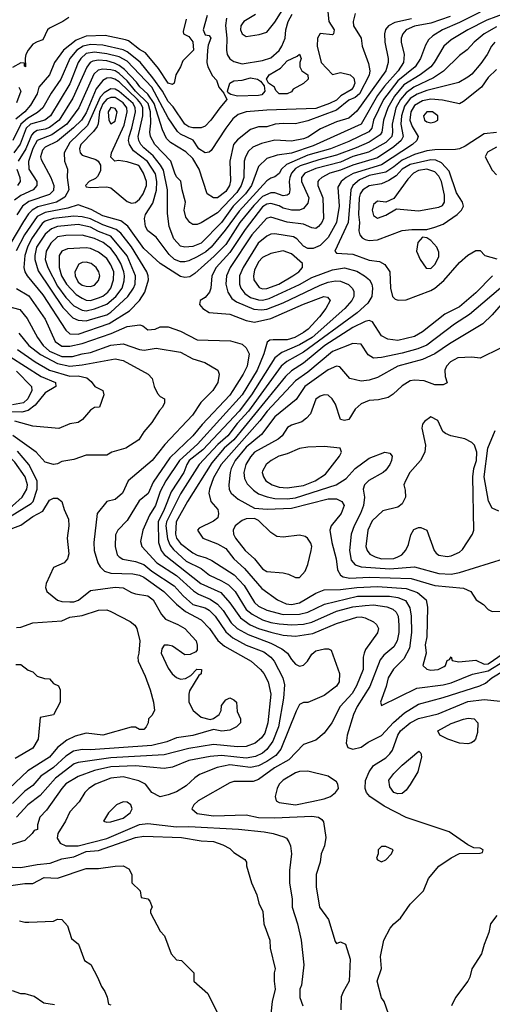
# Model space of a CAD drawing. Header units: inches. Extents: x 1793389 to 1900389, y 320802 to 470796.
# Tile 329 of 656: x 1845745 to 1848050, y 403857 to 408659. Entities that reach past the tile are written whole.
import ezdxf

# ---------------------------------------------------------------- set-up
doc = ezdxf.new("R2010")
doc.units = ezdxf.units.IN
doc.header["$MEASUREMENT"] = 0
doc.layers.add('B8440', color=7, linetype='Continuous')

msp = doc.modelspace()

# ---------------------------------------------------------------- linework, layer by layer
at = {"layer": 'B8440', "color": 2}
for points, elevation in [([(1847245.3, 408730), (1847253, 408650), (1847279.1, 408610), (1847274.8, 408590), (1847270, 408586), (1847210, 408592.3), (1847197.6, 408570), (1847196.4, 408530), (1847214.9, 408450), (1847270, 408391.3), (1847310, 408402.4), (1847357.3, 408390), (1847373.9, 408373.9), (1847379, 408350), (1847371.7, 408328.3), (1847362, 408318), (1847311.7, 408288.3), (1847290, 408267.4), (1847256.3, 408250), (1847190, 408226), (1846950, 408218.9), (1846850, 408209.6), (1846810, 408196.2), (1846784.6, 408175.4), (1846750.3, 408129.7), (1846679.1, 408020.9), (1846670, 408014), (1846650, 408009.5), (1846619.5, 408030), (1846591.9, 408071.9), (1846530, 408100.5), (1846514.5, 408114.5), (1846470, 408180.7), (1846389.8, 408330), (1846270, 408456.8), (1846230, 408478.4), (1846170, 408492.5), (1846110, 408500.3), (1846070, 408494), (1846043.1, 408470), (1846030.3, 408450), (1845990, 408347), (1845894.9, 408190), (1845867.3, 408170), (1845797.6, 408150), (1845776.9, 408130), (1845747.2, 408052.8), (1845716.9, 408010)], 254), ([(1846895.6, 408684.4), (1846838.8, 408650), (1846830, 408639), (1846824, 408630), (1846822.8, 408610), (1846830.9, 408590.9), (1846850, 408578), (1846913.6, 408586.4), (1846950, 408598), (1846990, 408646.8), (1847044.2, 408735.8)], 258), ([(1847990, 408696.8), (1847890, 408645.7), (1847807.3, 408610), (1847759.5, 408580.5), (1847738.4, 408561.6), (1847724.1, 408535.9), (1847700.4, 408470), (1847673.7, 408430), (1847590, 408360.4), (1847519.1, 408270), (1847471.4, 408170), (1847461.7, 408130), (1847447.4, 408112.6), (1847350, 408064.8), (1847260.7, 408030), (1847150, 407997.8), (1847046.3, 407953.7), (1847022.4, 407930), (1847010, 407909.3), (1846990, 407892.7), (1846970, 407887), (1846950, 407873.2), (1846814.9, 407725.1), (1846748, 407632), (1846678.9, 407550), (1846652.4, 407527.6), (1846610, 407503.5), (1846570, 407482.4), (1846550, 407478), (1846530, 407478), (1846500.9, 407490), (1846474.1, 407514.1), (1846410, 407599.3), (1846370, 407629.2), (1846359, 407650), (1846354, 407690), (1846359.3, 407710), (1846394.9, 407765.1), (1846412.2, 407827.8), (1846414.8, 407870), (1846407.9, 407907.9), (1846368.3, 407968.3), (1846299.8, 408019.8), (1846280.5, 408050), (1846275.6, 408070), (1846278.7, 408090), (1846292.5, 408130), (1846309.8, 408210), (1846307.8, 408230), (1846298.8, 408250), (1846230, 408309.8), (1846210, 408320.3), (1846190, 408322.7), (1846156.6, 408303.4), (1846137.9, 408282.1), (1846075.9, 408144.1), (1845990, 408060.5), (1845961.6, 408010), (1845964, 407970), (1845978.8, 407930), (1845977.1, 407890), (1845984.2, 407830), (1845965.8, 407794.2), (1845924.9, 407770), (1845834, 407746), (1845805.3, 407730), (1845787.9, 407712.1), (1845764.2, 407675.8), (1845697.6, 407562.4)], 270), ([(1845984.7, 408670), (1845956, 408650), (1845890, 408618.7), (1845880.4, 408610), (1845858.4, 408561.6), (1845830, 408552), (1845810, 408539.3), (1845787.3, 408510), (1845774.8, 408490), (1845771.1, 408471.1), (1845774, 408430), (1845768, 408432), (1845768, 408448), (1845750, 408449), (1845710, 408425.6)], 242), ([(1846659.9, 408680.1), (1846640.7, 408610), (1846650, 408586), (1846670, 408582), (1846678, 408570), (1846664.5, 408535.5), (1846660.5, 408510), (1846657.3, 408450), (1846662.8, 408430), (1846686.2, 408386.2), (1846704.5, 408364.5), (1846716.3, 408330), (1846741, 408301), (1846756, 408270), (1846720.7, 408230), (1846678, 408170), (1846650, 408140.7), (1846630, 408131.5), (1846590, 408131.2), (1846570, 408136.3), (1846550, 408149.6), (1846493.9, 408233.9), (1846470, 408259.6), (1846441.5, 408310), (1846395.1, 408375.1), (1846332.9, 408452.9), (1846270, 408502.7), (1846250, 408512), (1846150, 408534.8), (1846090, 408538.8), (1846055.5, 408530), (1846024.6, 408510), (1845989, 408470), (1845946, 408370), (1845898.6, 408301.4), (1845857.6, 408230), (1845832.7, 408207.3), (1845782.5, 408177.5), (1845750.7, 408149.3), (1845712.4, 408070)], 250), ([(1847656.7, 408663.3), (1847574.1, 408645.9), (1847544, 408630), (1847528.7, 408611.3), (1847523.8, 408590), (1847526, 408550), (1847541.6, 408470), (1847541.6, 408450), (1847530.3, 408410), (1847390, 408214), (1847350, 408179.7), (1847290, 408162), (1847212.9, 408127.1), (1847150, 408085.6), (1847130, 408077.6), (1847070, 408066.3), (1846990, 408071.5), (1846924.8, 408055.2), (1846882.7, 408037.3), (1846861.5, 408018.5), (1846846, 407990), (1846840.4, 407970), (1846838.9, 407890), (1846824.9, 407850), (1846803.6, 407816.4), (1846710, 407717.6), (1846630, 407669.3), (1846610, 407661.2), (1846590, 407661.2), (1846575.3, 407670), (1846555.5, 407695.5), (1846547, 407730), (1846554.5, 407770), (1846537.6, 407830), (1846531.6, 407871.6), (1846510, 407893.2), (1846501.6, 407910), (1846482.9, 407970), (1846404.2, 408050), (1846383, 408090), (1846379.7, 408110), (1846385.2, 408154.8), (1846383.4, 408210), (1846372.1, 408250), (1846309.8, 408310), (1846270, 408361.4), (1846230, 408397.4), (1846210, 408409.8), (1846190, 408415.5), (1846150, 408418), (1846127.3, 408412.7), (1846106, 408394), (1846034.3, 408230), (1845975.6, 408150), (1845902.3, 408097.7), (1845830, 408069.7), (1845810, 408031.8), (1845787.5, 407967.5), (1845790.4, 407930), (1845828.2, 407870), (1845828, 407850), (1845810.6, 407830), (1845750, 407801.7), (1845720.6, 407779.4)], 262), ([(1846557.4, 408662.6), (1846542, 408602), (1846544.7, 408590), (1846570, 408577.3), (1846590, 408551), (1846593, 408510), (1846541.5, 408458.5), (1846530, 408429), (1846506.8, 408390), (1846498.8, 408350), (1846490, 408342.7), (1846469.6, 408350), (1846422, 408422), (1846358.2, 408498.2), (1846330, 408514), (1846275.8, 408555.8), (1846261.5, 408561.5), (1846162.8, 408582.8), (1846070, 408578.5), (1846020.6, 408559.4), (1845959.3, 408510), (1845915.3, 408450), (1845890.4, 408390), (1845839.3, 408330), (1845830, 408297.2), (1845797.6, 408242.4), (1845770.3, 408210), (1845725.7, 408174.3)], 246), ([(1848110.5, 408690), (1848023.7, 408656.3), (1847930.7, 408610), (1847850, 408560.7), (1847813.4, 408530), (1847766.7, 408450), (1847750.4, 408430), (1847697.6, 408390), (1847619, 408341), (1847573.3, 408286.7), (1847540.7, 408230), (1847519.6, 408170), (1847511.6, 408110), (1847502.6, 408097.4), (1847450, 408062.3), (1847386.2, 408033.8), (1847290, 407997.8), (1847203.9, 407976.1), (1847113.2, 407946.8), (1847090, 407933.5), (1847070.3, 407910), (1847062.7, 407890), (1847058.9, 407870), (1847063, 407830), (1847058.8, 407810), (1847050, 407803.7), (1847030, 407800.5), (1846990, 407814.3), (1846970, 407815.1), (1846930, 407796.4), (1846886.7, 407753.3), (1846818.3, 407670), (1846750, 407563.5), (1846693.9, 407506.1), (1846599, 407421), (1846574.9, 407405.1), (1846550, 407402), (1846530, 407407), (1846429.7, 407469.7), (1846350, 407542.9), (1846272.5, 407652.5), (1846238, 407678), (1846150, 407703.1), (1846093.8, 407733.8), (1846030, 407756.2), (1845979.7, 407740.3), (1845870, 407718.4), (1845830, 407699.1), (1845769.1, 407610), (1845728.5, 407531.5)], 274), ([(1847844.8, 408675.2), (1847750, 408643.1), (1847670, 408628.2), (1847630.6, 408610), (1847613, 408590), (1847606, 408570), (1847606, 408550), (1847620.4, 408490), (1847617, 408450), (1847590.3, 408410), (1847524.1, 408335.9), (1847490.2, 408290), (1847410.4, 408150), (1847175.8, 408044.2), (1847070, 408007.6), (1847001.4, 407998.6), (1846950, 407982.7), (1846910, 407942.7), (1846874.9, 407850), (1846845.8, 407810), (1846785.8, 407750), (1846728.9, 407670), (1846630, 407569.7), (1846590, 407553.6), (1846550, 407549.6), (1846530, 407555.1), (1846496.2, 407590), (1846473.6, 407650), (1846465.8, 407714.2), (1846465.4, 407830), (1846445.8, 407925.8), (1846432.4, 407950), (1846396.1, 407996.1), (1846350, 408034.7), (1846335.8, 408050), (1846326.9, 408070), (1846323.5, 408090), (1846345.8, 408190), (1846345, 408230), (1846336.2, 408250), (1846319.4, 408270), (1846230, 408355.6), (1846209.2, 408370), (1846190, 408375.6), (1846170, 408373.5), (1846150, 408362.4), (1846117.7, 408322.3), (1846070, 408205.6), (1846046.3, 408170), (1846008.2, 408131.8), (1845930, 408066.3), (1845870, 408036.9), (1845856.5, 408023.5), (1845847.2, 407990), (1845850, 407978), (1845897.6, 407890), (1845912.4, 407850), (1845910, 407826), (1845890, 407806.6), (1845790, 407772), (1845758.7, 407750), (1845731.9, 407708.1)], 266), ([(1847381, 408690), (1847370.7, 408650), (1847373.4, 408630), (1847410.7, 408570), (1847414.8, 408530), (1847446.2, 408446.2), (1847452.4, 408410), (1847450, 408389.2), (1847402.2, 408297.8), (1847380.4, 408279.6), (1847350, 408266.9), (1847290, 408217.7), (1847150, 408166.6), (1847090, 408151.2), (1847030, 408153.6), (1846990.4, 408149.6), (1846950, 408136.2), (1846910, 408136.2), (1846870, 408123.7), (1846806.6, 408073.4), (1846788.5, 408050), (1846770.3, 407970), (1846773.8, 407873.8), (1846768.4, 407850), (1846750, 407821.6), (1846710, 407789.7), (1846689.7, 407789.7), (1846659.5, 407810), (1846620.7, 407930), (1846590, 407982), (1846555.5, 408015.5), (1846480.1, 408060.1), (1846460.4, 408080.4), (1846442.2, 408122.2), (1846401.7, 408250), (1846370, 408296), (1846331.4, 408331.4), (1846315.1, 408355.1), (1846256.4, 408416.4), (1846230, 408436.4), (1846207.7, 408447.7), (1846170, 408458), (1846130, 408461.4), (1846102.5, 408457.5), (1846089.3, 408450.7), (1846071.9, 408428.1), (1846003.8, 408276.2), (1845937.4, 408170), (1845890, 408133.1), (1845870, 408124.8), (1845830, 408119.2), (1845811.8, 408108.2), (1845803.4, 408096.6), (1845774.5, 408030), (1845738, 407970)], 258), ([(1846753.5, 408666.5), (1846748.8, 408631.2), (1846756, 408570), (1846754.4, 408510), (1846757.1, 408490), (1846770, 408468), (1846790, 408454.9), (1846830, 408444.9), (1846930, 408461.1), (1846970, 408473.7), (1847010, 408508.4), (1847024.2, 408530), (1847039.6, 408570), (1847043.5, 408610), (1847055.1, 408650), (1847073.5, 408686.5)], 254), ([(1848070, 408624.4), (1848010.6, 408590), (1847962, 408550), (1847926.9, 408513.1), (1847890, 408485.2), (1847812.4, 408407.6), (1847763.7, 408376.3), (1847666.7, 408330), (1847630, 408302.7), (1847602.2, 408270), (1847580.2, 408230), (1847561.2, 408150), (1847564, 408110), (1847559.5, 408090), (1847530, 408060.4), (1847446.2, 408013.8), (1847370, 407992.5), (1847310, 407965), (1847190, 407933.8), (1847135.5, 407910), (1847119.5, 407890), (1847118.7, 407870), (1847155.8, 407790), (1847150, 407764), (1847130, 407738), (1847110.3, 407729.7), (1847070, 407729.7), (1847030, 407739.7), (1847010, 407751.1), (1846970, 407763.5), (1846950, 407759.7), (1846930, 407746.6), (1846844.5, 407635.5), (1846770, 407524.2), (1846703.1, 407450), (1846682.4, 407410), (1846678, 407350), (1846670.4, 407329.6), (1846650, 407304), (1846624.7, 407290), (1846622, 407270), (1846638, 407250), (1846670, 407230.8), (1846770, 407222.4), (1846850, 407192.2), (1846890, 407183.8), (1846970, 407201.3), (1847130, 407271.8), (1847228.7, 407310), (1847246.8, 407306.8), (1847258.8, 407290), (1847238, 407250), (1847208, 407210), (1847152.2, 407150), (1847130, 407133.3), (1847087.3, 407110), (1847050, 407097.7), (1846981.7, 407098.3), (1846964.4, 407095.6), (1846952.8, 407087.2), (1846935.3, 407030), (1846902.7, 406950), (1846830.2, 406830), (1846611.5, 406588.5), (1846525.2, 406510), (1846458.3, 406410), (1846430, 406358), (1846407, 406290), (1846377.7, 406242.3), (1846345.5, 406170), (1846334, 406114), (1846340.7, 406090), (1846414.4, 406010), (1846510, 405948.9), (1846593.1, 405873.1), (1846617.6, 405857.6), (1846673.7, 405833.7), (1846709.3, 405809.3), (1846738, 405778), (1846777.1, 405717.1), (1846806.4, 405690), (1846860, 405660), (1846970, 405618.9), (1847024, 405590), (1847050.8, 405570), (1847070, 405538), (1847090, 405516), (1847110, 405506.8), (1847130, 405511.3), (1847149.3, 405530.7), (1847170, 405564.7), (1847190, 405581), (1847230.9, 405590.9), (1847251, 405591), (1847263.6, 405583.6), (1847304.7, 405470), (1847302.8, 405430), (1847290, 405409.3), (1847230, 405362.7), (1847150, 405329.2), (1847130, 405329), (1847110, 405319), (1847092.8, 405287.2), (1847019.1, 405100.9), (1846994.4, 405070), (1846950, 405040.4), (1846910, 405020.4), (1846870, 405012.3), (1846770, 405024.4), (1846707.7, 405012.3), (1846622.4, 404977.6), (1846598.5, 404961.5), (1846557.5, 404922.5), (1846510, 404893.2), (1846470, 404878), (1846430, 404869.4), (1846390, 404889.2), (1846359, 404930), (1846326.2, 404946.2), (1846250, 404965.6), (1846190, 404960.5), (1846114.8, 404930), (1846082.8, 404910), (1846062.8, 404890), (1846035.5, 404844.5), (1845990, 404795.3), (1845968, 404750), (1845930.6, 404690), (1845927.5, 404667.5), (1845942, 404642), (1845970.4, 404630.4), (1846030, 404630.3), (1846170, 404665.2), (1846330, 404733.1), (1846370, 404738.7), (1846510, 404722.7), (1846570, 404723.6), (1846811.6, 404711.6), (1846937.7, 404697.7), (1846982, 404690), (1847033.7, 404673.7), (1847046.4, 404666.4), (1847058, 404650), (1847066, 404630), (1847070.7, 404590.7), (1847060.7, 404510), (1847060.7, 404450), (1847074, 404370), (1847074, 404330), (1847100.7, 404250), (1847117.3, 404170), (1847130.5, 404050), (1847118.8, 403950), (1847111.3, 403930), (1847111.3, 403890), (1847126.8, 403850)], 278), ([(1848063, 408550), (1848046, 408530), (1848025.5, 408490), (1847993.7, 408446.3), (1847950, 408394.5), (1847930, 408379.5), (1847886.2, 408353.8), (1847730, 408314.2), (1847684, 408296), (1847650, 408274.5), (1847622.6, 408237.4), (1847607.3, 408190), (1847603.6, 408150), (1847616, 408090), (1847605.7, 408070), (1847570, 408038.5), (1847490, 407985.3), (1847370, 407949.8), (1847310, 407925.3), (1847257.3, 407910), (1847219.1, 407890), (1847203.8, 407876.2), (1847199.3, 407870), (1847198.4, 407850), (1847223.7, 407790), (1847226.4, 407690), (1847219.3, 407670), (1847202.8, 407650), (1847190, 407640.9), (1847170, 407643.7), (1847130, 407661.3), (1847050, 407671.1), (1846970, 407696.9), (1846948.2, 407690), (1846876.9, 407610), (1846771.7, 407450), (1846753.4, 407410), (1846750.3, 407370), (1846760.4, 407330), (1846779.5, 407299.5), (1846802.5, 407282.5), (1846886.9, 407246.9), (1846924.2, 407244.2), (1846950, 407247.9), (1847030, 407277.7), (1847210, 407364.9), (1847250, 407378.9), (1847285.1, 407385.1), (1847310, 407384.4), (1847348.3, 407368.3), (1847366.8, 407350), (1847374.9, 407334.9), (1847374.9, 407310), (1847365.5, 407290), (1847330.5, 407250), (1847171.8, 407110), (1847110, 407073.1), (1847023.2, 407036.8), (1846989.3, 407010.7), (1846876.2, 406830), (1846814.9, 406750), (1846639, 406561), (1846571.1, 406508.9), (1846559.6, 406490), (1846545.7, 406450), (1846483.4, 406356.6), (1846450.2, 406270), (1846420.2, 406210), (1846421.7, 406110), (1846434.9, 406070), (1846450, 406050.4), (1846629.3, 405909.3), (1846725.9, 405865.9), (1846770, 405814.9), (1846821.3, 405741.3), (1846868.5, 405708.5), (1846910, 405689.1), (1846970, 405671.4), (1847030, 405657.4), (1847090, 405651.8), (1847174.3, 405665.7), (1847290, 405713.7), (1847390, 405744.9), (1847410, 405746), (1847430, 405741.6), (1847470, 405722.8), (1847486, 405710), (1847494.8, 405690), (1847490, 405668), (1847432.4, 405587.6), (1847424.9, 405570), (1847420.5, 405550), (1847419.5, 405490), (1847388.5, 405410), (1847366.6, 405373.4), (1847308.4, 405310), (1847267.3, 405230), (1847230, 405179.3), (1847190, 405145.2), (1847130, 405124), (1847058, 405050), (1846988, 405010), (1846910, 404953.6), (1846883.7, 404943.7), (1846790, 404944), (1846770, 404937.2), (1846616, 404850), (1846594.8, 404830), (1846584.7, 404810), (1846610, 404787.7), (1846690, 404776.4), (1846850, 404781.6), (1846910, 404768.5), (1846990, 404765.7), (1847170, 404774.9), (1847202, 404770), (1847218.5, 404758.5), (1847227.1, 404747.1), (1847238.8, 404670), (1847231, 404630), (1847216, 404590), (1847211, 404550), (1847190.8, 404490), (1847190.8, 404430), (1847206.8, 404330), (1847251.3, 404270), (1847283.6, 404163.6), (1847290, 404154), (1847310, 404162), (1847334, 404150), (1847356.9, 404076.9), (1847352, 403970), (1847322, 403918), (1847312.7, 403892.7), (1847312, 403830)], 282), ([(1848070, 408417.2), (1848030, 408377.2), (1847997.3, 408330), (1847910, 408259.6), (1847889.7, 408249.7), (1847807.1, 408267.1), (1847750, 408272.1), (1847710, 408263.9), (1847670, 408241.3), (1847652.7, 408210), (1847648, 408170), (1847658.9, 408138.9), (1847688, 408090), (1847681.6, 408070), (1847661.6, 408050), (1847510, 407952), (1847371, 407909), (1847337.1, 407890), (1847313, 407870), (1847297.1, 407842.9), (1847303.1, 407750), (1847290.3, 407670), (1847250, 407597), (1847210, 407558.7), (1847176.7, 407543.3), (1847150, 407543.6), (1847130, 407554.5), (1847096, 407590), (1847079.7, 407599.7), (1846990, 407615.6), (1846970, 407614), (1846950, 407602.9), (1846908.7, 407570), (1846834.9, 407450), (1846817, 407410), (1846817, 407370), (1846823.7, 407350), (1846843.7, 407323.7), (1846870, 407304.9), (1846910, 407292.7), (1846930, 407291.5), (1846961.2, 407298.8), (1847110, 407367.6), (1847170, 407401.7), (1847270, 407438.9), (1847330, 407448.7), (1847390, 407432.2), (1847427.3, 407410), (1847450.3, 407390.3), (1847462.4, 407370), (1847466.4, 407350), (1847462.4, 407310), (1847442.5, 407277.5), (1847391, 407229), (1847130, 407037.3), (1847047.5, 406992.5), (1847020.3, 406970), (1846860.8, 406750), (1846805.8, 406690), (1846760.2, 406630), (1846712, 406588), (1846620.3, 406490), (1846530, 406347.3), (1846461.8, 406210), (1846458.2, 406190), (1846466.7, 406126.7), (1846477.7, 406097.7), (1846495.4, 406075.4), (1846557.5, 406017.5), (1846630, 405983.1), (1846670.6, 405950), (1846730, 405923.1), (1846762.7, 405902.7), (1846795.3, 405870), (1846850, 405783.1), (1846879.5, 405759.5), (1846930, 405732.7), (1846970, 405719.6), (1847010, 405712.7), (1847072.3, 405707.7), (1847130, 405711.5), (1847170, 405720.9), (1847290, 405774.3), (1847370, 405795.2), (1847430, 405802.7), (1847470, 405804.9), (1847536.1, 405796.1), (1847564.6, 405784.6), (1847580.5, 405770), (1847590.4, 405750), (1847593.8, 405706.2), (1847594, 405670), (1847586, 405630), (1847570, 405600.9), (1847520.5, 405559.5), (1847502.5, 405537.5), (1847453.2, 405406.8), (1847390.4, 405310), (1847372.4, 405270), (1847342, 405170), (1847337.3, 405130), (1847346, 405110), (1847370, 405102), (1847410, 405110.7), (1847444.7, 405135.3), (1847510, 405168.2), (1847568.9, 405231.1), (1847621.1, 405278.9), (1847690, 405321.6), (1847810, 405353.4), (1847989.7, 405410.3), (1848016.6, 405423.4), (1848047, 405450), (1848110, 405486)], 286), ([(1845741.3, 408330), (1845750.4, 408310), (1845730, 408254)], 242), ([(1848070, 408109.6), (1848010, 408102), (1847918, 408042), (1847890, 408029.6), (1847870, 408025.6), (1847770, 408025.4), (1847730, 408019.7), (1847670, 408002.3), (1847610, 407974), (1847570, 407941), (1847530, 407915.6), (1847450, 407898.8), (1847402.1, 407877.9), (1847370.3, 407850), (1847359.6, 407830), (1847346.3, 407670), (1847282.8, 407530), (1847290, 407521), (1847370, 407516.4), (1847450, 407486), (1847499.3, 407479.3), (1847525.2, 407465.2), (1847550.7, 407430), (1847554, 407350), (1847564, 407310), (1847576.3, 407296.3), (1847590.6, 407290.6), (1847630, 407292.7), (1847750, 407338.4), (1847770, 407350.4), (1847813.1, 407386.9), (1847890, 407474.8), (1847930, 407511.3), (1847970, 407534), (1847990, 407534), (1848014, 407510), (1848072.7, 407492.7)], 290), ([(1848070, 408037.6), (1848026.6, 408013.4), (1848014.8, 407990), (1848050, 407924.7), (1848070, 407902)], 294), ([(1845731.6, 407930), (1845745.3, 407890), (1845746.7, 407870), (1845734.4, 407850)], 258), ([(1848050.6, 407410), (1847970, 407327.3), (1847890, 407259.6), (1847817.7, 407222.3), (1847710, 407137), (1847670, 407114), (1847590, 407095.1), (1847541, 407101), (1847510, 407117.2), (1847466, 407186), (1847450, 407192.3), (1847430, 407187), (1847370, 407158), (1847234, 407070), (1847130, 406984), (1847070, 406946.3), (1847040.8, 406919.2), (1846790.1, 406609.9), (1846742.7, 406570), (1846682, 406498), (1846563.7, 406310), (1846508.9, 406210), (1846505.2, 406150), (1846510.3, 406130), (1846530, 406104.9), (1846590, 406058.7), (1846610, 406047.4), (1846655.1, 406035.1), (1846682.3, 406022.3), (1846791.2, 405951.2), (1846839.1, 405899.1), (1846890, 405817.1), (1846910, 405799.5), (1846950, 405778.9), (1847030, 405758.5), (1847110, 405760.2), (1847149.8, 405770.2), (1847230.9, 405809.1), (1847393, 405847), (1847547.9, 405847.9), (1847590, 405840.9), (1847626, 405826), (1847648.5, 405790), (1847654.9, 405750), (1847656, 405670), (1847646.3, 405593.7), (1847618, 405542), (1847568.9, 405491.1), (1847541.6, 405450), (1847533, 405407), (1847504.7, 405330), (1847510, 405314), (1847681.7, 405398.3), (1847810, 405414.9), (1847850, 405424.2), (1847953.5, 405466.5), (1848030, 405484.1), (1848110, 405532.8)], 290), ([(1848113, 407370), (1847938, 407222), (1847866, 407174), (1847730, 407071.5), (1847686.8, 407053.2), (1847610, 407032.6), (1847510, 407012), (1847470, 407009.2), (1847444.5, 407024.5), (1847410, 407076), (1847370, 407080.7), (1847270, 407041.3), (1847150, 406940.5), (1847090, 406898), (1846951.7, 406750), (1846916.8, 406703.2), (1846727.4, 406490), (1846690, 406425.2), (1846670.5, 406370), (1846668, 406350), (1846677.3, 406310), (1846710.8, 406270), (1846714.8, 406250), (1846710.7, 406230), (1846690, 406213.2), (1846621, 406179), (1846612, 406170), (1846638, 406130), (1846710, 406103), (1846750, 406080.5), (1846790.3, 406030.3), (1846841.8, 405981.8), (1846925.4, 405885.4), (1847002.8, 405830), (1847044.7, 405810), (1847070, 405807.6), (1847110, 405814.9), (1847190, 405861.6), (1847230, 405879.1), (1847310, 405880.3), (1847389.8, 405890.2), (1847490, 405895.5), (1847630, 405885.2), (1847685.4, 405865.4), (1847727.3, 405830), (1847734.4, 405794.4), (1847730.7, 405650), (1847722, 405610), (1847726.8, 405570), (1847711.3, 405510), (1847730, 405491.3), (1847750, 405487.3), (1847786, 405490), (1847815.5, 405504.5), (1847822, 405510), (1847830, 405534), (1847842, 405538), (1847850, 405551.3), (1847854, 405534), (1847886.8, 405526.8), (1847970, 405535.8), (1848010, 405515.6), (1848030, 405516.9), (1848150, 405600.3)], 294), ([(1845730, 407347.7), (1845790, 407312.4), (1845870, 407199.1), (1845918, 407090), (1845950, 407067.2), (1845990, 407066.3), (1846050, 407080.7), (1846190.8, 407129.2), (1846270, 407162.4), (1846330.8, 407170.8), (1846345.4, 407165.4), (1846370, 407146.8), (1846406, 407150), (1846430, 407161), (1846470, 407160.7), (1846530, 407140.5), (1846610, 407097.3), (1846773.7, 407093.7), (1846830, 407076.3), (1846850, 407058.8), (1846863.8, 407030), (1846854.9, 406970), (1846835.3, 406930), (1846785.3, 406850), (1846770, 406827.6), (1846635.2, 406684.8), (1846590.3, 406630), (1846477.8, 406522.2), (1846396.4, 406403.6), (1846371.3, 406348.7), (1846327.5, 406312.5), (1846270, 406217.2), (1846224, 406170), (1846213.2, 406146.8), (1846210.5, 406090), (1846220.5, 406050), (1846230, 406039.1), (1846248.8, 406028.8), (1846310, 406017.4), (1846350, 406001.7), (1846390.2, 405970.2), (1846498.7, 405898.7), (1846543.1, 405850), (1846590, 405807.4), (1846650, 405790.3), (1846670, 405778.7), (1846698.7, 405750), (1846750, 405674.4), (1846784.6, 405644.6), (1846849.3, 405609.3), (1846935.3, 405575.3), (1846970, 405550.4), (1846986, 405530), (1847028.4, 405450), (1847035.8, 405415.8), (1847031.8, 405350), (1847007.4, 405210), (1846979.5, 405140.5), (1846950, 405099.6), (1846930, 405082), (1846894.7, 405065.3), (1846850, 405057.6), (1846730, 405070.9), (1846673.9, 405066.1), (1846570, 405046.6), (1846490, 405014), (1846450, 405007.3), (1846310, 405020.4), (1846190, 405015.6), (1846110, 404996.9), (1846030, 404968), (1845970, 404931.8), (1845950.6, 404910), (1845876.2, 404803.8), (1845844, 404770), (1845832, 404732), (1845831.3, 404710), (1845815.3, 404704.7), (1845806.8, 404690), (1845770, 404656), (1845690, 404632)], 274), ([(1845690, 407260.2), (1845745.5, 407245.5), (1845781.8, 407201.8), (1845832.2, 407110), (1845859.5, 407070), (1845890, 407043.2), (1845950, 407017.2), (1846002.7, 407017.3), (1846050, 407030.3), (1846090, 407035.3), (1846190, 407072), (1846250, 407078.4), (1846330, 407050.4), (1846352.1, 407047.9), (1846410, 407057.3), (1846530, 407038), (1846590, 407005.5), (1846647.9, 406987.9), (1846711.3, 406950), (1846718, 406930), (1846710.8, 406890), (1846686.8, 406850), (1846628.1, 406791.9), (1846587.3, 406730), (1846452.8, 406587.2), (1846390.6, 406510), (1846274, 406410), (1846246, 406350), (1846210, 406319), (1846170, 406308.7), (1846122.8, 406250), (1846106, 406110), (1846107.7, 406070), (1846126.8, 406010), (1846137.3, 405990), (1846158.8, 405970), (1846190, 405959.5), (1846296.2, 405956.2), (1846330, 405950.3), (1846350, 405939.5), (1846448.2, 405870), (1846510, 405808.2), (1846553.2, 405773.2), (1846630, 405732.7), (1846670.2, 405690.2), (1846711.4, 405631.4), (1846743.6, 405603.6), (1846874.8, 405530), (1846919.1, 405490), (1846935.5, 405470), (1846957.1, 405430), (1846970.3, 405370), (1846954.9, 405230), (1846940.5, 405179.5), (1846924.2, 405155.8), (1846893.4, 405130), (1846850, 405113.6), (1846806.9, 405113.1), (1846690, 405124), (1846570, 405105.1), (1846450, 405074.3), (1846190, 405059.8), (1846030, 405036.9), (1846010.3, 405029.7), (1845920.4, 404959.6), (1845844.9, 404875.1), (1845785.5, 404830), (1845730.3, 404769.7)], 270), ([(1848093.4, 407270), (1848050, 407219.3), (1848004.1, 407175.9), (1847841, 407079), (1847770, 407029.6), (1847710, 407001.3), (1847590, 406969.6), (1847490, 406914), (1847450, 406900.9), (1847410, 406897), (1847355.3, 406910), (1847306, 406966), (1847290, 406969.3), (1847250, 406952), (1847136.4, 406870), (1847092.7, 406807.3), (1846990, 406721.6), (1846923.7, 406636.3), (1846850, 406573.7), (1846796, 406510), (1846776.5, 406470), (1846771.8, 406450), (1846764.4, 406390), (1846767.3, 406367.3), (1846776.3, 406350), (1846810, 406320.5), (1846890, 406276.3), (1846952, 406272), (1847070, 406277.3), (1847250, 406322), (1847290, 406321.6), (1847316, 406310), (1847326.8, 406290), (1847313.4, 406250), (1847264.7, 406190), (1847258, 406170), (1847266.8, 406110), (1847288.4, 406030), (1847295.3, 405975.3), (1847310, 405950.7), (1847322.5, 405942.5), (1847354.6, 405934.6), (1847450, 405939.6), (1847653.7, 405933.7), (1847770, 405899.5), (1847910, 405886.8), (1847944.7, 405870), (1847972, 405830), (1848006.4, 405806.4), (1848030, 405782), (1848050, 405772), (1848110, 405774)], 298), ([(1845740.4, 407130), (1845790.3, 407070), (1845846.2, 407026.2), (1845930, 406982), (1845990.2, 406970.2), (1846050, 406976.5), (1846210, 407005.5), (1846250, 406996.3), (1846371, 406930), (1846390.8, 406910), (1846401, 406870), (1846416.9, 406836.9), (1846430, 406822), (1846452, 406810), (1846451.3, 406790), (1846442, 406770), (1846426.4, 406753.6), (1846390, 406695.3), (1846350.7, 406649.3), (1846326, 406610), (1846262, 406570), (1846194, 406550), (1846170, 406535.3), (1846070, 406536), (1846010, 406514), (1845950, 406505.2), (1845930, 406493.2), (1845910, 406489.2), (1845870, 406500.9), (1845826, 406550), (1845711.6, 406631.6)], 266), ([(1845734.9, 407050), (1845820.4, 406990), (1845890.2, 406950.2), (1845990, 406921.3), (1846030, 406922), (1846073, 406913), (1846094.4, 406894.4), (1846112, 406870), (1846150, 406851.3), (1846156, 406830), (1846134, 406770), (1846110, 406768), (1846090, 406755.3), (1846051.3, 406710), (1846030, 406695.3), (1845990, 406688.7), (1845935.3, 406664.7), (1845810, 406676), (1845720.8, 406700.8)], 262), ([(1848090, 407057.2), (1847990, 407009), (1847950, 407014), (1847882, 407010), (1847846, 406990), (1847826.8, 406970), (1847818, 406950), (1847819.6, 406919.6), (1847830, 406888), (1847810, 406878), (1847770, 406878), (1847718, 406898), (1847670, 406901.2), (1847650, 406897.2), (1847610, 406874), (1847567.3, 406832.7), (1847542.8, 406817.2), (1847494.4, 406805.6), (1847450, 406801.2), (1847410, 406785.2), (1847381.1, 406758.9), (1847350, 406709), (1847330, 406704), (1847309.3, 406709.3), (1847284.7, 406784.7), (1847269.3, 406809.3), (1847250, 406828.7), (1847230, 406829.2), (1847210, 406822.7), (1847190, 406808.7), (1847162.8, 406737.2), (1847144.5, 406715.5), (1847121.4, 406698.6), (1847070, 406681.2), (1847051.3, 406670), (1847026, 406630), (1847006.4, 406613.6), (1846890.5, 406550), (1846870, 406526.6), (1846848.5, 406490), (1846837.6, 406450), (1846842.3, 406422.3), (1846855.1, 406395.1), (1846884.8, 406364.8), (1846910, 406346.4), (1846951.5, 406331.5), (1846990, 406323.6), (1847050, 406322), (1847090, 406327.7), (1847288.6, 406391.4), (1847337.7, 406422.3), (1847381.2, 406470), (1847450, 406520.7), (1847526, 406550), (1847550, 406544.7), (1847561, 406530), (1847558.8, 406510), (1847550.8, 406490), (1847530, 406462), (1847518, 406450), (1847448.2, 406411.8), (1847426, 406390), (1847420.7, 406370), (1847426, 406330), (1847421.3, 406290), (1847406.7, 406250), (1847375.8, 406190), (1847362.4, 406150), (1847354, 406070), (1847362.5, 406022.5), (1847381.2, 406001.2), (1847410.3, 405990.3), (1847550, 405980.2), (1847670, 405990.4), (1847790, 405958), (1847850, 405954.9), (1847890, 405963.7), (1848109.4, 406030.6)], 302), ([(1845696.4, 407016.4), (1845850, 406918.9), (1845919.1, 406890), (1845920.7, 406870), (1845870, 406839.6), (1845820.2, 406779.8), (1845786.9, 406753.1), (1845755, 406745), (1845670, 406746.8)], 258), ([(1845730, 406944.9), (1845802, 406870), (1845803.8, 406850), (1845785.3, 406810), (1845764, 406790), (1845710, 406781.4)], 254), ([(1848082, 406262), (1848050, 406276), (1848031.2, 406311.2), (1848011.1, 406430), (1848028.5, 406570), (1848063.7, 406656.3)], 302), ([(1845665.4, 406214.6), (1845800.4, 406299.6), (1845811.5, 406310), (1845829.8, 406370), (1845831.2, 406410), (1845789.8, 406489.8), (1845734.9, 406554.9)], 270), ([(1845615.9, 406144.1), (1845750, 406194), (1845810, 406235.8), (1845858.3, 406261.7), (1845890, 406316), (1845910, 406326), (1845930, 406326), (1845951, 406310), (1845962, 406270), (1845982.8, 406222.8), (1845984.9, 406190), (1845976.3, 406130), (1845985.4, 406054.6), (1845978, 406030), (1845962, 406010), (1845910, 405988), (1845874.8, 405910), (1845871, 405890), (1845878, 405870), (1845930, 405828), (1845950, 405821.6), (1845990, 405819.5), (1846010, 405820.3), (1846032.2, 405827.8), (1846090, 405874.8), (1846210, 405892), (1846250, 405888), (1846290, 405865.5), (1846310, 405859.3), (1846370.8, 405850), (1846396.3, 405830), (1846437.5, 405757.5), (1846455.5, 405735.5), (1846516, 405710), (1846550.8, 405690), (1846606, 405630), (1846611.1, 405608.9), (1846610, 405586), (1846603.6, 405576.4), (1846576.9, 405563.1), (1846550, 405562), (1846490, 405604), (1846470, 405609), (1846450, 405608.7), (1846438.8, 405590), (1846434.8, 405570), (1846470, 405496), (1846488.5, 405468.5), (1846510, 405450.8), (1846530, 405442.8), (1846553.2, 405446.8), (1846579, 405461), (1846608.4, 405491.6), (1846632, 405490), (1846630.9, 405469.1), (1846619.6, 405460.4), (1846596, 405424), (1846574, 405386), (1846570.7, 405370), (1846570.7, 405330), (1846590.8, 405290), (1846630, 405257.3), (1846673.6, 405246.4), (1846690, 405251.3), (1846718, 405270), (1846728, 405290), (1846730, 405314), (1846750, 405342), (1846770, 405352), (1846790, 405342), (1846802, 405330), (1846805.4, 405285.4), (1846822, 405250), (1846822, 405230), (1846802, 405210), (1846770, 405193.2), (1846730.5, 405189.5), (1846690, 405197.2), (1846590, 405168), (1846510, 405156.9), (1846463.4, 405136.6), (1846390, 405119.8), (1846090, 405098), (1846050, 405098.9), (1846008.3, 405091.7), (1845970, 405066.6), (1845910, 405012.6), (1845848.2, 404970), (1845810, 404924.5), (1845770, 404896.2), (1845710, 404836.9)], 266), ([(1845730, 405695.5), (1845750, 405697.1), (1845810, 405717.3), (1845950, 405727.3), (1845990, 405744.9), (1846050, 405753.4), (1846130, 405779.1), (1846170, 405780.7), (1846190, 405773.4), (1846283.5, 405723.5), (1846306.4, 405706.4), (1846316, 405690), (1846330.6, 405630), (1846326.8, 405570), (1846321, 405550), (1846322.8, 405530), (1846356.8, 405456.8), (1846381, 405390), (1846398, 405330), (1846402, 405290), (1846390, 405266), (1846374, 405250), (1846372, 405230), (1846362, 405210), (1846350, 405198), (1846330, 405198), (1846310, 405208), (1846288.7, 405208.7), (1846150, 405169.6), (1846070, 405179.5), (1846015.6, 405164.4), (1845974.9, 405145.1), (1845930.3, 405109.7), (1845890, 405062.9), (1845784.7, 404995.3), (1845693.4, 404910)], 262), ([(1845726.3, 405513.7), (1845750, 405514.8), (1845786, 405486), (1845810, 405478), (1845830, 405458), (1845866.4, 405446.4), (1845890, 405444.7), (1845910, 405422), (1845934, 405410), (1845942, 405390), (1845942.8, 405330), (1845910.7, 405269.3), (1845844.7, 405255.3), (1845834.8, 405150), (1845810, 405106), (1845723.9, 405056.1)], 258), ([(1847544, 403810), (1847522, 403870), (1847509.2, 403889.2), (1847488, 403970), (1847508.9, 404031.1), (1847505.2, 404090), (1847521.2, 404170), (1847551.9, 404228.1), (1847569.2, 404250), (1847602.5, 404277.5), (1847650, 404344.7), (1847714, 404410), (1847739, 404470), (1847789.3, 404530.7), (1847850, 404571.3), (1847890, 404592), (1847990, 404594), (1848002, 404598), (1848006, 404610), (1847990, 404618), (1847960.4, 404620.4), (1847930, 404635.3), (1847838.9, 404698.9), (1847630, 404768.3), (1847523.3, 404823.3), (1847453.2, 404870), (1847437.2, 404890), (1847429.3, 404910), (1847432.1, 404947.9), (1847449.4, 404990.6), (1847470, 405021), (1847530, 405058.8), (1847550, 405078.8), (1847563.3, 405096.7), (1847589.4, 405169.4), (1847602.4, 405190), (1847649.5, 405230), (1847690, 405250.3), (1847786.5, 405273.5), (1847930, 405333.4), (1848010, 405343.8), (1848090, 405334.8)], 282), ([(1845670, 404527.3), (1845750, 404523.7), (1845830, 404539.5), (1845894.3, 404545.7), (1845950, 404566), (1846010, 404575.6), (1846070, 404602.2), (1846130, 404606.3), (1846310, 404670.3), (1846350, 404676.5), (1846534, 404670), (1846630, 404654.9), (1846690.4, 404650.4), (1846735.2, 404635.2), (1846770, 404616), (1846790, 404598), (1846843.6, 404563.6), (1846851.3, 404550), (1846851.6, 404531.6), (1846876, 404450), (1846901, 404390), (1846911.3, 404350), (1846931, 404310), (1846936, 404250), (1846964.7, 404170), (1846966, 404130), (1846990.8, 404030), (1846986, 404010), (1846986, 403970), (1846991, 403930), (1846976.3, 403870), (1846970.6, 403810)], 274), ([(1845690, 404435.5), (1845770, 404445.5), (1845810, 404445.5), (1845864.9, 404475.1), (1845930, 404472.2), (1846070, 404518.8), (1846130, 404518.8), (1846210, 404531.3), (1846250, 404532), (1846276.9, 404516.9), (1846292, 404490), (1846292, 404450), (1846332, 404410), (1846338, 404378), (1846370, 404372), (1846379.6, 404359.6), (1846392, 404330), (1846383.6, 404316.4), (1846383.6, 404303.6), (1846430, 404214), (1846451.3, 404191.3), (1846483.6, 404103.6), (1846510, 404074), (1846534, 404070), (1846594, 404010), (1846594, 403970), (1846662, 403910), (1846712, 403810)], 270), ([(1848071.3, 404290), (1848040.7, 404250), (1848033.4, 404206.6), (1848010, 404148), (1847997.5, 404102.5), (1847950.7, 404030), (1847940.7, 403990), (1847930.4, 403969.6), (1847870.8, 403890), (1847850.7, 403850)], 282), ([(1845744.5, 404264.5), (1845770, 404257.3), (1845790, 404257.3), (1845910, 404262), (1845930, 404272), (1845951.1, 404271.1), (1845979.1, 404239.1), (1845998, 404178), (1846032, 404150), (1846062, 404070), (1846091.6, 404051.6), (1846124.7, 403990), (1846143.6, 403943.6), (1846159.6, 403919.6), (1846171.6, 403891.6), (1846178, 403858), (1846190, 403854)], 266), ([(1845914.6, 403854.6), (1845863.2, 403863.2), (1845815.5, 403895.5), (1845771.6, 403908.4), (1845750, 403908.7), (1845710, 403922)], 266)]:
    msp.add_lwpolyline(points, dxfattribs=dict(at, elevation=elevation))
for points, elevation in [([(1847010, 408298), (1846994.6, 408314.6), (1846988, 408330), (1846958, 408350), (1846948, 408370), (1846962, 408390), (1847017.2, 408422.8), (1847050, 408459.1), (1847099, 408481), (1847110, 408492), (1847118, 408470), (1847111, 408450), (1847111, 408430), (1847121, 408410), (1847151, 408390), (1847152, 408370), (1847130, 408348.7), (1847079.6, 408320.4), (1847070, 408308), (1847050, 408298)], 250), ([(1846806.8, 408286.8), (1846775.1, 408295.1), (1846762, 408302), (1846759, 408310), (1846769.2, 408350), (1846790, 408360.4), (1846830, 408363.7), (1846870, 408375.3), (1846904.7, 408370), (1846919.8, 408359.8), (1846936.9, 408336.9), (1846941, 408310), (1846926.8, 408293.2), (1846910, 408289.5)], 250), ([(1846210, 408280.3), (1846190, 408280.3), (1846170, 408271.7), (1846150, 408249.7), (1846134, 408210), (1846127.9, 408152.1), (1846122.2, 408137.8), (1846105.4, 408114.6), (1846043.7, 408050), (1846036.4, 408030), (1846039.3, 408010), (1846050, 407999.3), (1846117.2, 407977.2), (1846127.3, 407970), (1846139.1, 407950), (1846138.5, 407921.5), (1846125.2, 407894.8), (1846115.5, 407884.5), (1846084.7, 407870), (1846066, 407850), (1846070, 407844.7), (1846090, 407841), (1846170, 407843.8), (1846190, 407839.3), (1846270, 407773.4), (1846290, 407764.4), (1846310, 407768.4), (1846330, 407783.8), (1846348, 407810), (1846363, 407850), (1846363.6, 407870), (1846349.7, 407910), (1846330, 407942.9), (1846320.9, 407950), (1846270, 407966.6), (1846227.7, 407972.3), (1846209.5, 407969.5), (1846189.4, 407989.4), (1846192.7, 408010), (1846255.2, 408144.8), (1846269.8, 408210), (1846267.6, 408230), (1846250, 408253.1)], 274), ([(1846190, 408231.5), (1846176.3, 408210), (1846180.5, 408170), (1846190, 408151), (1846210, 408164), (1846220.7, 408210), (1846210, 408226)], 278), ([(1847758, 408210), (1847730, 408209.2), (1847714, 408190), (1847718.8, 408170), (1847730, 408160.7), (1847750, 408156.3), (1847770, 408162), (1847784, 408170), (1847784, 408190)], 290), ([(1847750, 407975.1), (1847650, 407952.9), (1847610.3, 407930), (1847581.7, 407898.3), (1847545.5, 407874.5), (1847510, 407859.1), (1847450, 407849.7), (1847418.4, 407830), (1847406, 407810), (1847401.5, 407790), (1847397.7, 407710), (1847401.7, 407670), (1847399.3, 407630), (1847404, 407610), (1847415.5, 407595.5), (1847430, 407588), (1847450, 407583), (1847490, 407586), (1847610, 407630.5), (1847656.8, 407636.8), (1847730, 407636), (1847770, 407646.8), (1847810, 407662), (1847879.3, 407710), (1847899.3, 407730), (1847909.3, 407750), (1847905.2, 407770), (1847875.2, 407815.2), (1847840.1, 407920.1), (1847801.5, 407961.5), (1847773.8, 407973.8)], 294), ([(1847730.8, 407930.8), (1847690, 407924), (1847666, 407910), (1847637.8, 407882.2), (1847570, 407788), (1847531.3, 407768.7), (1847490, 407774), (1847470, 407758), (1847464, 407730), (1847470, 407704.7), (1847490, 407691), (1847530, 407706), (1847583.1, 407736.9), (1847690, 407726.4), (1847790, 407744.9), (1847807.6, 407752.4), (1847817.6, 407770), (1847817.2, 407802.8), (1847801.7, 407870), (1847790, 407896.2), (1847770, 407918)], 298), ([(1846010, 407701.4), (1845910, 407689.8), (1845870, 407676.8), (1845855, 407665), (1845802.4, 407590), (1845782.8, 407550), (1845770.2, 407510), (1845766, 407450), (1845770.4, 407430), (1845781.3, 407410), (1845857.8, 407317.8), (1845970, 407144.9), (1845990, 407126.7), (1846030, 407125.7), (1846182, 407178), (1846280.1, 407239.9), (1846329.8, 407290.2), (1846355.6, 407330), (1846374, 407390), (1846371.8, 407410), (1846364.7, 407430), (1846290, 407551.5), (1846238.3, 407618.3), (1846216.3, 407636.3), (1846150, 407659.3), (1846090, 407687.7), (1846050, 407698.2)], 278), ([(1846030, 407660.9), (1845930, 407650.8), (1845900, 407640), (1845870, 407613.3), (1845827.9, 407550), (1845819, 407510), (1845819.6, 407490), (1845835.2, 407435.2), (1845955.4, 407255.4), (1846004.8, 407204.8), (1846030, 407193.1), (1846070, 407190.2), (1846130, 407207.7), (1846170, 407220.2), (1846190, 407233.1), (1846273.3, 407310), (1846299.7, 407350), (1846308.2, 407370), (1846309.7, 407410), (1846270, 407507.3), (1846190, 407604), (1846130, 407625.6), (1846090, 407647.6)], 282), ([(1846050, 407608), (1845970, 407606.9), (1845930, 407600.5), (1845896.5, 407570), (1845874.3, 407530), (1845869, 407490), (1845882.6, 407450), (1845930, 407359.5), (1845970, 407304.9), (1846010, 407263.1), (1846050, 407242.3), (1846070, 407239.6), (1846110, 407249.1), (1846170, 407271.5), (1846213.7, 407310), (1846244.8, 407350), (1846255.1, 407384.9), (1846256, 407410), (1846253.3, 407430), (1846238.5, 407470), (1846216, 407510), (1846190, 407544), (1846152.9, 407572.9), (1846110, 407592.1)], 286), ([(1847710, 407598), (1847687.1, 407572.9), (1847681, 407530), (1847698.8, 407490), (1847727.7, 407447.7), (1847750, 407446), (1847770, 407464.7), (1847790, 407502), (1847790, 407526), (1847779, 407550), (1847750, 407582), (1847730, 407595.3)], 294), ([(1846070, 407546.6), (1845978, 407542), (1845950.8, 407530), (1845938, 407510), (1845936.9, 407450), (1845949.1, 407410), (1845972.9, 407370), (1846019.8, 407319.8), (1846050, 407300.3), (1846070, 407291.7), (1846090, 407290.3), (1846130, 407302), (1846150, 407310.3), (1846174.3, 407330), (1846189.7, 407350), (1846202, 407390), (1846203.5, 407430), (1846190, 407463.7), (1846170, 407494), (1846130, 407526), (1846090, 407543)], 290), ([(1847030, 407531.8), (1846970, 407519.5), (1846930, 407499.5), (1846910, 407478), (1846890, 407437.2), (1846884.9, 407410), (1846886.7, 407390), (1846913.7, 407353.7), (1846930, 407347.2), (1846950, 407348.9), (1847009.4, 407370), (1847078, 407410), (1847106.6, 407430), (1847123.7, 407450), (1847123.7, 407470), (1847070, 407517.6)], 290), ([(1846070, 407476.2), (1846050, 407474.5), (1846033, 407467), (1846013.4, 407430), (1846015.5, 407410), (1846030, 407379.1), (1846050, 407364.4), (1846070, 407359.3), (1846090, 407358), (1846110, 407364.9), (1846130, 407386.8), (1846136.2, 407410), (1846131.8, 407430), (1846118, 407450), (1846093.2, 407470)], 294), ([(1847750, 406722), (1847719.8, 406700.2), (1847710, 406686), (1847707.1, 406667.1), (1847723.5, 406583.5), (1847720.7, 406550), (1847699.1, 406510), (1847647.3, 406450), (1847626, 406410), (1847618, 406390), (1847625.4, 406365.4), (1847626, 406330), (1847610, 406298), (1847590, 406281.2), (1847515.5, 406264.5), (1847464.4, 406215.6), (1847443.1, 406170), (1847433, 406090), (1847439.1, 406070), (1847452.2, 406052.2), (1847479.2, 406039.2), (1847510.4, 406030.4), (1847570, 406032), (1847590, 406038.7), (1847609.4, 406050), (1847628.2, 406071.8), (1847641.2, 406098.8), (1847652.7, 406147.3), (1847666.6, 406173.4), (1847690, 406182.8), (1847702, 406182), (1847730.8, 406170), (1847766, 406070), (1847776.8, 406056.8), (1847790, 406047.3), (1847830, 406040.7), (1847850, 406044), (1847890, 406062), (1847904.4, 406075.6), (1847953.2, 406150), (1847959.3, 406170), (1847955.8, 406430), (1847960.5, 406470), (1847972.6, 406510), (1847974.3, 406550), (1847963.3, 406583.3), (1847950, 406597.2), (1847915.6, 406615.6), (1847848, 406630), (1847821.5, 406641.5), (1847809, 406650), (1847784.7, 406704.7)], 306), ([(1845630, 406543.1), (1845430, 406537.1), (1845410, 406532.5), (1845370, 406517.4), (1845233.7, 406450), (1845212.9, 406430), (1845190.3, 406390), (1845188.4, 406350), (1845199.3, 406330), (1845222, 406310), (1845250, 406296.5), (1845350, 406259.6), (1845570, 406228.1), (1845630, 406242), (1845710, 406288), (1845757.7, 406330), (1845780.5, 406370), (1845783, 406390), (1845771.1, 406430), (1845721.4, 406501.4), (1845690, 406532.4), (1845670, 406539.8)], 274), ([(1847230, 406578), (1847150, 406574), (1847110, 406567.3), (1847050, 406542.4), (1847008.8, 406531.2), (1846971, 406510), (1846946.8, 406490), (1846930, 406458), (1846927.7, 406450), (1846933.4, 406430), (1846944.9, 406410), (1846976, 406390), (1847010, 406379.5), (1847050, 406376), (1847130, 406387.7), (1847186, 406410), (1847236.6, 406443.4), (1847304, 406530), (1847315.3, 406550), (1847308.7, 406568.7)], 306), ([(1846890, 406226.6), (1846850, 406224.5), (1846830, 406217), (1846795.5, 406190), (1846785.5, 406170), (1846788, 406150), (1846798, 406130), (1846844.4, 406070), (1846890.5, 406030), (1846930, 405980.7), (1846950, 405967.7), (1847030, 405962), (1847055.5, 405955.5), (1847090, 405938), (1847110, 405938), (1847137.2, 405970), (1847150, 406002), (1847166, 406070), (1847169.2, 406090), (1847165.6, 406105.6), (1847149, 406130), (1847138, 406138), (1847110, 406145.1), (1847030, 406134.7), (1846998.8, 406138.8), (1846970, 406157.6), (1846910, 406217.2)], 298), ([(1847930, 405128), (1847890, 405131.2), (1847833.2, 405150), (1847794, 405170), (1847784, 405190), (1847850, 405226), (1847910, 405248.2), (1847933, 405253), (1847962, 405250), (1847978.8, 405230), (1847977.5, 405182.5), (1847967.3, 405150), (1847959.9, 405140.1), (1847948.2, 405131.8)], 278), ([(1847590, 404884), (1847569.2, 404890), (1847550, 404918), (1847546, 404950), (1847570, 404982.8), (1847610, 405024), (1847691.3, 405091.3), (1847702, 405082), (1847704.7, 405064.7), (1847686.8, 404990), (1847650, 404928.7), (1847630, 404902), (1847610, 404885.2)], 278), ([(1847150, 404993.2), (1847110, 404992.7), (1847090, 404986), (1847030.8, 404950), (1847010.8, 404930), (1847000.7, 404910), (1846990.8, 404870), (1846996, 404850), (1847010, 404840.7), (1847090, 404830.4), (1847170, 404845.7), (1847230, 404858.4), (1847261.2, 404870), (1847285.2, 404890), (1847299.3, 404910), (1847297.2, 404930), (1847290, 404942), (1847249.4, 404969.4)], 286), ([(1846250, 404844), (1846218, 404830), (1846178, 404790), (1846154, 404750), (1846170, 404744.7), (1846190, 404746.8), (1846250, 404764.9), (1846284, 404790), (1846294, 404810), (1846288, 404830), (1846270, 404842)], 282), ([(1847530, 404626), (1847510, 404626), (1847494, 404610), (1847494, 404590), (1847484.7, 404570), (1847490, 404562), (1847510, 404552), (1847530, 404562), (1847558, 404590), (1847566, 404610)], 286)]:
    msp.add_lwpolyline(points, close=True, dxfattribs=dict(at, elevation=elevation))

doc.saveas('drawing.dxf')
